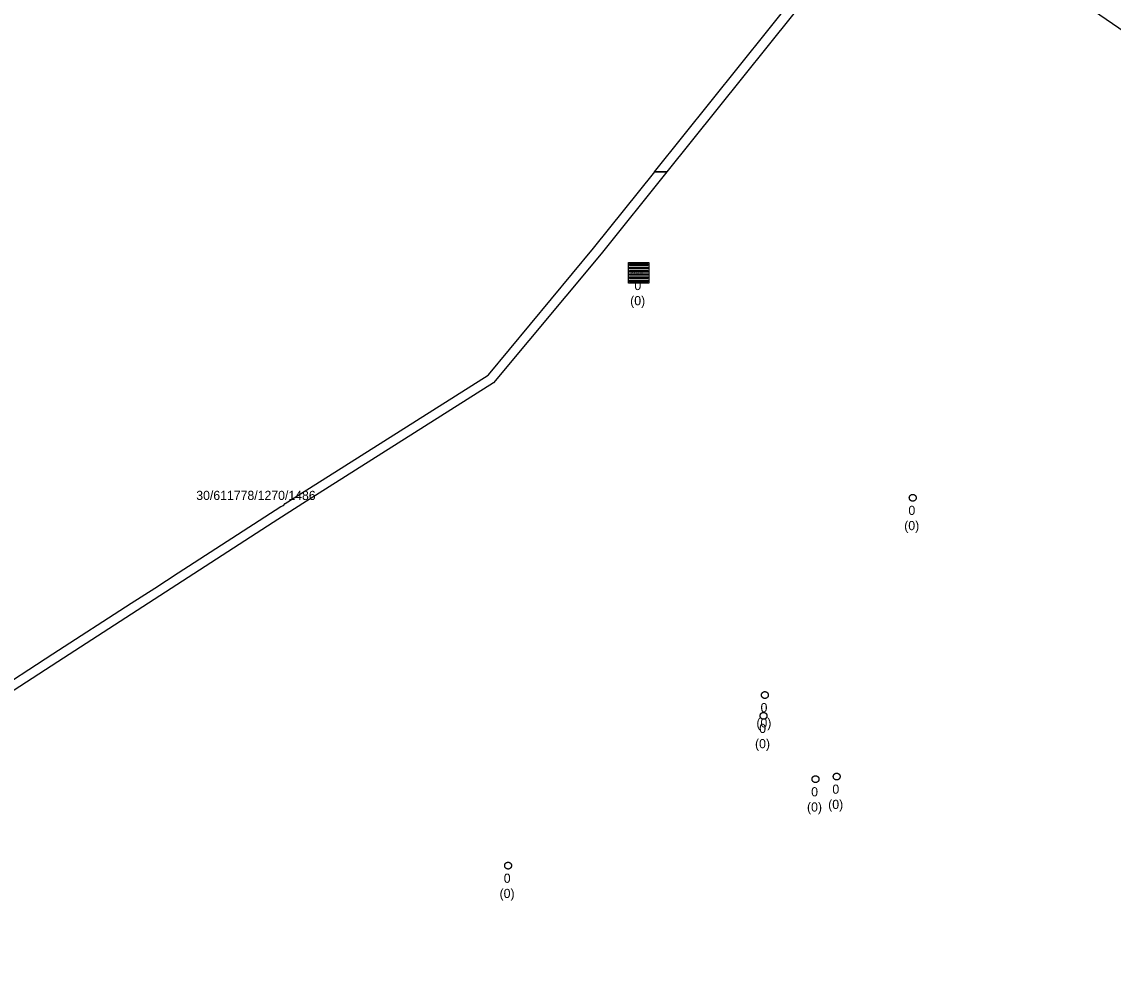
# Model space of a CAD drawing. Extents: x -606452 to -604459, y -1157823 to -1156972.
# Drawn here: x -605040.7 to -604960.9, y -1157267.3 to -1157197 of the extents above; entities that cross this region are included whole.
import ezdxf

# ---------------------------------------------------------------- set-up
doc = ezdxf.new("R2010")
doc.units = 0
for name, color, linetype in [('Odvodnění plošné', 7, 'Continuous'), ('Pomocné_Zájmová území 2021', 7, 'Continuous'), ('Uliční vpusť', 7, 'Continuous'), ('Vstupní šachta stoky', 7, 'Continuous')]:
    doc.layers.add(name, color=color, linetype=linetype)

msp = doc.modelspace()

# ---------------------------------------------------------------- linework, layer by layer
at = {"layer": 'Odvodnění plošné'}
for points in [[(-604963.58, -1157169.35), (-604980.56, -1157191.85), (-604993.5, -1157208.01), (-604994.39, -1157208.01), (-604981.96, -1157192.49), (-604981.1, -1157191.41), (-604980.73, -1157190.92), (-604979.52, -1157189.32), (-604978.32, -1157187.73), (-604977.11, -1157186.13), (-604964.24, -1157169.11), (-604963.86, -1157168.11), (-604962.19, -1157168.11)], [(-605006.17, -1157223.44), (-605020.11, -1157232.24), (-605022.29, -1157233.64), (-605038.02, -1157243.83), (-605043.11, -1157247.12), (-605052.95, -1157253.46), (-605053.22, -1157252.9), (-605043.11, -1157246.31), (-605038.4, -1157243.25), (-605032.66, -1157239.54), (-605030.94, -1157238.43), (-605029.22, -1157237.32), (-605021.71, -1157232.46), (-605021.52, -1157232.4), (-605021.39, -1157232.26), (-605018.24, -1157230.26), (-605006.55, -1157222.86), (-605006.54, -1157222.85), (-604998.85, -1157213.59), (-604994.38, -1157208.01), (-604993.5, -1157208.01), (-604998.29, -1157214)]]:
    msp.add_lwpolyline(points, close=True, dxfattribs=at)
at = {"layer": 'Pomocné_Zájmová území 2021'}
msp.add_lwpolyline([(-606389.784, -1157640.205), (-606452.34, -1157375.134), (-606287.996, -1157134.449), (-606089.723, -1156972.225), (-605785.42, -1157001.913), (-605228.77, -1157012.516), (-604682.722, -1157388.917), (-604597.9, -1157454.655), (-604591.538, -1157788.645), (-604619.105, -1157822.574), (-605421.742, -1157595.673), (-605822.53, -1157783.344)], close=True, dxfattribs=at)
at = {"layer": 'Uliční vpusť'}
for points in [[(-604996.3, -1157214.64), (-604994.8, -1157214.64), (-604994.8, -1157216.14), (-604996.3, -1157216.14)], [(-604996.21, -1157214.73), (-604994.89, -1157214.73), (-604994.89, -1157214.85), (-604996.21, -1157214.85)], [(-604996.21, -1157214.97), (-604994.89, -1157214.97), (-604994.89, -1157215.09), (-604996.21, -1157215.09)], [(-604996.21, -1157215.21), (-604994.89, -1157215.21), (-604994.89, -1157215.33), (-604996.21, -1157215.33)], [(-604996.21, -1157215.45), (-604994.89, -1157215.45), (-604994.89, -1157215.57), (-604996.21, -1157215.57)], [(-604996.21, -1157215.69), (-604994.89, -1157215.69), (-604994.89, -1157215.81), (-604996.21, -1157215.81)], [(-604996.21, -1157215.93), (-604994.89, -1157215.93), (-604994.89, -1157216.05), (-604996.21, -1157216.05)]]:
    msp.add_lwpolyline(points, close=True, dxfattribs=at)
at = {"layer": 'Vstupní šachta stoky'}
for p, q in [((-604975.523, -1157231.58), (-604975.51, -1157231.58)), ((-604986.333, -1157246), (-604986.32, -1157246)), ((-604986.433, -1157247.52), (-604986.42, -1157247.52)), ((-604981.083, -1157251.96), (-604981.07, -1157251.96)), ((-604982.633, -1157252.15), (-604982.62, -1157252.15)), ((-605005.113, -1157258.47), (-605005.1, -1157258.47))]:
    msp.add_line(p, q, dxfattribs=at)
for points in [[(-604975.51, -1157231.58), (-604975.497, -1157231.58), (-604975.484, -1157231.581), (-604975.471, -1157231.583), (-604975.458, -1157231.586), (-604975.445, -1157231.589), (-604975.432, -1157231.592), (-604975.42, -1157231.597), (-604975.408, -1157231.602), (-604975.396, -1157231.608), (-604975.384, -1157231.614), (-604975.373, -1157231.621), (-604975.362, -1157231.629), (-604975.352, -1157231.637), (-604975.342, -1157231.645), (-604975.332, -1157231.654), (-604975.323, -1157231.664), (-604975.315, -1157231.674), (-604975.307, -1157231.685), (-604975.299, -1157231.696), (-604975.292, -1157231.707), (-604975.286, -1157231.719), (-604975.281, -1157231.731), (-604975.276, -1157231.743), (-604975.271, -1157231.755), (-604975.268, -1157231.768), (-604975.265, -1157231.781), (-604975.263, -1157231.794), (-604975.261, -1157231.807), (-604975.26, -1157231.82), (-604975.26, -1157231.833), (-604975.261, -1157231.847), (-604975.262, -1157231.86), (-604975.264, -1157231.873), (-604975.266, -1157231.886), (-604975.27, -1157231.898), (-604975.273, -1157231.911), (-604975.278, -1157231.923), (-604975.283, -1157231.936), (-604975.289, -1157231.947), (-604975.296, -1157231.959), (-604975.303, -1157231.97), (-604975.31, -1157231.981), (-604975.319, -1157231.991), (-604975.327, -1157232.001), (-604975.337, -1157232.01), (-604975.347, -1157232.019), (-604975.357, -1157232.028), (-604975.367, -1157232.035), (-604975.378, -1157232.043), (-604975.39, -1157232.049), (-604975.402, -1157232.055), (-604975.414, -1157232.061), (-604975.426, -1157232.065), (-604975.438, -1157232.07), (-604975.451, -1157232.073), (-604975.464, -1157232.076), (-604975.477, -1157232.078), (-604975.49, -1157232.079), (-604975.503, -1157232.08), (-604975.517, -1157232.08), (-604975.53, -1157232.079), (-604975.543, -1157232.078), (-604975.556, -1157232.076), (-604975.569, -1157232.073), (-604975.582, -1157232.07), (-604975.594, -1157232.065), (-604975.606, -1157232.061), (-604975.618, -1157232.055), (-604975.63, -1157232.049), (-604975.642, -1157232.043), (-604975.653, -1157232.035), (-604975.663, -1157232.028), (-604975.673, -1157232.019), (-604975.683, -1157232.01), (-604975.693, -1157232.001), (-604975.701, -1157231.991), (-604975.71, -1157231.981), (-604975.717, -1157231.97), (-604975.724, -1157231.959), (-604975.731, -1157231.947), (-604975.737, -1157231.936), (-604975.742, -1157231.923), (-604975.747, -1157231.911), (-604975.75, -1157231.898), (-604975.754, -1157231.886), (-604975.756, -1157231.873), (-604975.758, -1157231.86), (-604975.759, -1157231.847), (-604975.76, -1157231.833), (-604975.76, -1157231.82), (-604975.759, -1157231.807), (-604975.757, -1157231.794), (-604975.755, -1157231.781), (-604975.752, -1157231.768), (-604975.749, -1157231.755), (-604975.744, -1157231.743), (-604975.739, -1157231.731), (-604975.734, -1157231.719), (-604975.728, -1157231.707), (-604975.721, -1157231.696)], [(-604975.721, -1157231.696), (-604975.713, -1157231.685), (-604975.705, -1157231.674), (-604975.697, -1157231.664), (-604975.688, -1157231.654), (-604975.678, -1157231.645), (-604975.668, -1157231.637), (-604975.658, -1157231.629), (-604975.647, -1157231.621), (-604975.636, -1157231.614), (-604975.624, -1157231.608), (-604975.612, -1157231.602), (-604975.6, -1157231.597), (-604975.588, -1157231.592), (-604975.575, -1157231.589), (-604975.562, -1157231.586), (-604975.549, -1157231.583), (-604975.536, -1157231.581), (-604975.523, -1157231.58)], [(-604986.32, -1157246), (-604986.307, -1157246), (-604986.294, -1157246.001), (-604986.281, -1157246.003), (-604986.268, -1157246.006), (-604986.255, -1157246.009), (-604986.242, -1157246.012), (-604986.23, -1157246.017), (-604986.218, -1157246.022), (-604986.206, -1157246.028), (-604986.194, -1157246.034), (-604986.183, -1157246.041), (-604986.172, -1157246.049), (-604986.162, -1157246.057), (-604986.152, -1157246.065), (-604986.142, -1157246.074), (-604986.133, -1157246.084), (-604986.125, -1157246.094), (-604986.117, -1157246.105), (-604986.109, -1157246.116), (-604986.102, -1157246.127), (-604986.096, -1157246.139), (-604986.091, -1157246.151), (-604986.086, -1157246.163), (-604986.081, -1157246.175), (-604986.078, -1157246.188), (-604986.075, -1157246.201), (-604986.073, -1157246.214), (-604986.071, -1157246.227), (-604986.07, -1157246.24), (-604986.07, -1157246.253), (-604986.071, -1157246.267), (-604986.072, -1157246.28), (-604986.074, -1157246.293), (-604986.076, -1157246.306), (-604986.08, -1157246.318), (-604986.083, -1157246.331), (-604986.088, -1157246.343), (-604986.093, -1157246.356), (-604986.099, -1157246.367), (-604986.106, -1157246.379), (-604986.113, -1157246.39), (-604986.12, -1157246.401), (-604986.129, -1157246.411), (-604986.137, -1157246.421), (-604986.147, -1157246.43), (-604986.157, -1157246.439), (-604986.167, -1157246.448), (-604986.177, -1157246.455), (-604986.188, -1157246.463), (-604986.2, -1157246.469), (-604986.212, -1157246.475), (-604986.224, -1157246.481), (-604986.236, -1157246.485), (-604986.248, -1157246.49), (-604986.261, -1157246.493), (-604986.274, -1157246.496), (-604986.287, -1157246.498), (-604986.3, -1157246.499), (-604986.313, -1157246.5), (-604986.327, -1157246.5), (-604986.34, -1157246.499), (-604986.353, -1157246.498), (-604986.366, -1157246.496), (-604986.379, -1157246.493), (-604986.392, -1157246.49), (-604986.404, -1157246.485), (-604986.416, -1157246.481), (-604986.428, -1157246.475), (-604986.44, -1157246.469), (-604986.452, -1157246.463), (-604986.463, -1157246.455), (-604986.473, -1157246.448), (-604986.483, -1157246.439), (-604986.493, -1157246.43), (-604986.503, -1157246.421), (-604986.511, -1157246.411), (-604986.52, -1157246.401), (-604986.527, -1157246.39), (-604986.534, -1157246.379), (-604986.541, -1157246.367), (-604986.547, -1157246.356), (-604986.552, -1157246.343), (-604986.557, -1157246.331), (-604986.56, -1157246.318), (-604986.564, -1157246.306), (-604986.566, -1157246.293), (-604986.568, -1157246.28), (-604986.569, -1157246.267), (-604986.57, -1157246.253), (-604986.57, -1157246.24), (-604986.569, -1157246.227), (-604986.567, -1157246.214), (-604986.565, -1157246.201), (-604986.562, -1157246.188), (-604986.559, -1157246.175), (-604986.554, -1157246.163), (-604986.549, -1157246.151), (-604986.544, -1157246.139), (-604986.538, -1157246.127), (-604986.531, -1157246.116)], [(-604986.531, -1157246.116), (-604986.523, -1157246.105), (-604986.515, -1157246.094), (-604986.507, -1157246.084), (-604986.498, -1157246.074), (-604986.488, -1157246.065), (-604986.478, -1157246.057), (-604986.468, -1157246.049), (-604986.457, -1157246.041), (-604986.446, -1157246.034), (-604986.434, -1157246.028), (-604986.422, -1157246.022), (-604986.41, -1157246.017), (-604986.398, -1157246.012), (-604986.385, -1157246.009), (-604986.372, -1157246.006), (-604986.359, -1157246.003), (-604986.346, -1157246.001), (-604986.333, -1157246)], [(-604986.42, -1157247.52), (-604986.407, -1157247.52), (-604986.394, -1157247.521), (-604986.381, -1157247.523), (-604986.368, -1157247.526), (-604986.355, -1157247.529), (-604986.342, -1157247.532), (-604986.33, -1157247.537), (-604986.318, -1157247.542), (-604986.306, -1157247.548), (-604986.294, -1157247.554), (-604986.283, -1157247.561), (-604986.272, -1157247.569), (-604986.262, -1157247.577), (-604986.252, -1157247.585), (-604986.242, -1157247.594), (-604986.233, -1157247.604), (-604986.225, -1157247.614), (-604986.217, -1157247.625), (-604986.209, -1157247.636), (-604986.202, -1157247.647), (-604986.196, -1157247.659), (-604986.191, -1157247.671), (-604986.186, -1157247.683), (-604986.181, -1157247.695), (-604986.178, -1157247.708), (-604986.175, -1157247.721), (-604986.173, -1157247.734), (-604986.171, -1157247.747), (-604986.17, -1157247.76), (-604986.17, -1157247.773), (-604986.171, -1157247.787), (-604986.172, -1157247.8), (-604986.174, -1157247.813), (-604986.176, -1157247.826), (-604986.18, -1157247.838), (-604986.183, -1157247.851), (-604986.188, -1157247.863), (-604986.193, -1157247.876), (-604986.199, -1157247.887), (-604986.206, -1157247.899), (-604986.213, -1157247.91), (-604986.22, -1157247.921), (-604986.229, -1157247.931), (-604986.237, -1157247.941), (-604986.247, -1157247.95), (-604986.257, -1157247.959), (-604986.267, -1157247.968), (-604986.277, -1157247.975), (-604986.288, -1157247.983), (-604986.3, -1157247.989), (-604986.312, -1157247.995), (-604986.324, -1157248.001), (-604986.336, -1157248.005), (-604986.348, -1157248.01), (-604986.361, -1157248.013), (-604986.374, -1157248.016), (-604986.387, -1157248.018), (-604986.4, -1157248.019), (-604986.413, -1157248.02), (-604986.427, -1157248.02), (-604986.44, -1157248.019), (-604986.453, -1157248.018), (-604986.466, -1157248.016), (-604986.479, -1157248.013), (-604986.492, -1157248.01), (-604986.504, -1157248.005), (-604986.516, -1157248.001), (-604986.528, -1157247.995), (-604986.54, -1157247.989), (-604986.552, -1157247.983), (-604986.563, -1157247.975), (-604986.573, -1157247.968), (-604986.583, -1157247.959), (-604986.593, -1157247.95), (-604986.603, -1157247.941), (-604986.611, -1157247.931), (-604986.62, -1157247.921), (-604986.627, -1157247.91), (-604986.634, -1157247.899), (-604986.641, -1157247.887), (-604986.647, -1157247.876), (-604986.652, -1157247.863), (-604986.657, -1157247.851), (-604986.66, -1157247.838), (-604986.664, -1157247.826), (-604986.666, -1157247.813), (-604986.668, -1157247.8), (-604986.669, -1157247.787), (-604986.67, -1157247.773), (-604986.67, -1157247.76), (-604986.669, -1157247.747), (-604986.667, -1157247.734), (-604986.665, -1157247.721), (-604986.662, -1157247.708), (-604986.659, -1157247.695), (-604986.654, -1157247.683), (-604986.649, -1157247.671), (-604986.644, -1157247.659), (-604986.638, -1157247.647), (-604986.631, -1157247.636)], [(-604986.631, -1157247.636), (-604986.623, -1157247.625), (-604986.615, -1157247.614), (-604986.607, -1157247.604), (-604986.598, -1157247.594), (-604986.588, -1157247.585), (-604986.578, -1157247.577), (-604986.568, -1157247.569), (-604986.557, -1157247.561), (-604986.546, -1157247.554), (-604986.534, -1157247.548), (-604986.522, -1157247.542), (-604986.51, -1157247.537), (-604986.498, -1157247.532), (-604986.485, -1157247.529), (-604986.472, -1157247.526), (-604986.459, -1157247.523), (-604986.446, -1157247.521), (-604986.433, -1157247.52)], [(-604981.07, -1157251.96), (-604981.057, -1157251.96), (-604981.044, -1157251.961), (-604981.031, -1157251.963), (-604981.018, -1157251.966), (-604981.005, -1157251.969), (-604980.992, -1157251.972), (-604980.98, -1157251.977), (-604980.968, -1157251.982), (-604980.956, -1157251.988), (-604980.944, -1157251.994), (-604980.933, -1157252.001), (-604980.922, -1157252.009), (-604980.912, -1157252.017), (-604980.902, -1157252.025), (-604980.892, -1157252.034), (-604980.883, -1157252.044), (-604980.875, -1157252.054), (-604980.867, -1157252.065), (-604980.859, -1157252.076), (-604980.852, -1157252.087), (-604980.846, -1157252.099), (-604980.841, -1157252.111), (-604980.836, -1157252.123), (-604980.831, -1157252.135), (-604980.828, -1157252.148), (-604980.825, -1157252.161), (-604980.823, -1157252.174), (-604980.821, -1157252.187), (-604980.82, -1157252.2), (-604980.82, -1157252.213), (-604980.821, -1157252.227), (-604980.822, -1157252.24), (-604980.824, -1157252.253), (-604980.826, -1157252.266), (-604980.83, -1157252.278), (-604980.833, -1157252.291), (-604980.838, -1157252.303), (-604980.843, -1157252.316), (-604980.849, -1157252.327), (-604980.856, -1157252.339), (-604980.863, -1157252.35), (-604980.87, -1157252.361), (-604980.879, -1157252.371), (-604980.887, -1157252.381), (-604980.897, -1157252.39), (-604980.907, -1157252.399), (-604980.917, -1157252.408), (-604980.927, -1157252.415), (-604980.938, -1157252.423), (-604980.95, -1157252.429), (-604980.962, -1157252.435), (-604980.974, -1157252.441), (-604980.986, -1157252.445), (-604980.998, -1157252.45), (-604981.011, -1157252.453), (-604981.024, -1157252.456), (-604981.037, -1157252.458), (-604981.05, -1157252.459), (-604981.063, -1157252.46), (-604981.077, -1157252.46), (-604981.09, -1157252.459), (-604981.103, -1157252.458), (-604981.116, -1157252.456), (-604981.129, -1157252.453), (-604981.142, -1157252.45), (-604981.154, -1157252.445), (-604981.166, -1157252.441), (-604981.178, -1157252.435), (-604981.19, -1157252.429), (-604981.202, -1157252.423), (-604981.213, -1157252.415), (-604981.223, -1157252.408), (-604981.233, -1157252.399), (-604981.243, -1157252.39), (-604981.253, -1157252.381), (-604981.261, -1157252.371), (-604981.27, -1157252.361), (-604981.277, -1157252.35), (-604981.284, -1157252.339), (-604981.291, -1157252.327), (-604981.297, -1157252.316), (-604981.302, -1157252.303), (-604981.307, -1157252.291), (-604981.31, -1157252.278), (-604981.314, -1157252.266), (-604981.316, -1157252.253), (-604981.318, -1157252.24), (-604981.319, -1157252.227), (-604981.32, -1157252.213), (-604981.32, -1157252.2), (-604981.319, -1157252.187), (-604981.317, -1157252.174), (-604981.315, -1157252.161), (-604981.312, -1157252.148), (-604981.309, -1157252.135), (-604981.304, -1157252.123), (-604981.299, -1157252.111), (-604981.294, -1157252.099), (-604981.288, -1157252.087), (-604981.281, -1157252.076)], [(-604981.281, -1157252.076), (-604981.273, -1157252.065), (-604981.265, -1157252.054), (-604981.257, -1157252.044), (-604981.248, -1157252.034), (-604981.238, -1157252.025), (-604981.228, -1157252.017), (-604981.218, -1157252.009), (-604981.207, -1157252.001), (-604981.196, -1157251.994), (-604981.184, -1157251.988), (-604981.172, -1157251.982), (-604981.16, -1157251.977), (-604981.148, -1157251.972), (-604981.135, -1157251.969), (-604981.122, -1157251.966), (-604981.109, -1157251.963), (-604981.096, -1157251.961), (-604981.083, -1157251.96)], [(-604982.62, -1157252.15), (-604982.607, -1157252.15), (-604982.594, -1157252.151), (-604982.581, -1157252.153), (-604982.568, -1157252.156), (-604982.555, -1157252.159), (-604982.542, -1157252.162), (-604982.53, -1157252.167), (-604982.518, -1157252.172), (-604982.506, -1157252.178), (-604982.494, -1157252.184), (-604982.483, -1157252.191), (-604982.472, -1157252.199), (-604982.462, -1157252.207), (-604982.452, -1157252.215), (-604982.442, -1157252.224), (-604982.433, -1157252.234), (-604982.425, -1157252.244), (-604982.417, -1157252.255), (-604982.409, -1157252.266), (-604982.402, -1157252.277), (-604982.396, -1157252.289), (-604982.391, -1157252.301), (-604982.386, -1157252.313), (-604982.381, -1157252.325), (-604982.378, -1157252.338), (-604982.375, -1157252.351), (-604982.373, -1157252.364), (-604982.371, -1157252.377), (-604982.37, -1157252.39), (-604982.37, -1157252.403), (-604982.371, -1157252.417), (-604982.372, -1157252.43), (-604982.374, -1157252.443), (-604982.376, -1157252.456), (-604982.38, -1157252.468), (-604982.383, -1157252.481), (-604982.388, -1157252.493), (-604982.393, -1157252.506), (-604982.399, -1157252.517), (-604982.406, -1157252.529), (-604982.413, -1157252.54), (-604982.42, -1157252.551), (-604982.429, -1157252.561), (-604982.437, -1157252.571), (-604982.447, -1157252.58), (-604982.457, -1157252.589), (-604982.467, -1157252.598), (-604982.477, -1157252.605), (-604982.488, -1157252.613), (-604982.5, -1157252.619), (-604982.512, -1157252.625), (-604982.524, -1157252.631), (-604982.536, -1157252.635), (-604982.548, -1157252.64), (-604982.561, -1157252.643), (-604982.574, -1157252.646), (-604982.587, -1157252.648), (-604982.6, -1157252.649), (-604982.613, -1157252.65), (-604982.627, -1157252.65), (-604982.64, -1157252.649), (-604982.653, -1157252.648), (-604982.666, -1157252.646), (-604982.679, -1157252.643), (-604982.692, -1157252.64), (-604982.704, -1157252.635), (-604982.716, -1157252.631), (-604982.728, -1157252.625), (-604982.74, -1157252.619), (-604982.752, -1157252.613), (-604982.763, -1157252.605), (-604982.773, -1157252.598), (-604982.783, -1157252.589), (-604982.793, -1157252.58), (-604982.803, -1157252.571), (-604982.811, -1157252.561), (-604982.82, -1157252.551), (-604982.827, -1157252.54), (-604982.834, -1157252.529), (-604982.841, -1157252.517), (-604982.847, -1157252.506), (-604982.852, -1157252.493), (-604982.857, -1157252.481), (-604982.86, -1157252.468), (-604982.864, -1157252.456), (-604982.866, -1157252.443), (-604982.868, -1157252.43), (-604982.869, -1157252.417), (-604982.87, -1157252.403), (-604982.87, -1157252.39), (-604982.869, -1157252.377), (-604982.867, -1157252.364), (-604982.865, -1157252.351), (-604982.862, -1157252.338), (-604982.859, -1157252.325), (-604982.854, -1157252.313), (-604982.849, -1157252.301), (-604982.844, -1157252.289), (-604982.838, -1157252.277), (-604982.831, -1157252.266)], [(-604982.831, -1157252.266), (-604982.823, -1157252.255), (-604982.815, -1157252.244), (-604982.807, -1157252.234), (-604982.798, -1157252.224), (-604982.788, -1157252.215), (-604982.778, -1157252.207), (-604982.768, -1157252.199), (-604982.757, -1157252.191), (-604982.746, -1157252.184), (-604982.734, -1157252.178), (-604982.722, -1157252.172), (-604982.71, -1157252.167), (-604982.698, -1157252.162), (-604982.685, -1157252.159), (-604982.672, -1157252.156), (-604982.659, -1157252.153), (-604982.646, -1157252.151), (-604982.633, -1157252.15)], [(-605005.1, -1157258.47), (-605005.087, -1157258.47), (-605005.074, -1157258.471), (-605005.061, -1157258.473), (-605005.048, -1157258.476), (-605005.035, -1157258.479), (-605005.022, -1157258.482), (-605005.01, -1157258.487), (-605004.998, -1157258.492), (-605004.986, -1157258.498), (-605004.974, -1157258.504), (-605004.963, -1157258.511), (-605004.952, -1157258.519), (-605004.942, -1157258.527), (-605004.932, -1157258.535), (-605004.922, -1157258.544), (-605004.913, -1157258.554), (-605004.905, -1157258.564), (-605004.897, -1157258.575), (-605004.889, -1157258.586), (-605004.882, -1157258.597), (-605004.876, -1157258.609), (-605004.871, -1157258.621), (-605004.866, -1157258.633), (-605004.861, -1157258.645), (-605004.858, -1157258.658), (-605004.855, -1157258.671), (-605004.853, -1157258.684), (-605004.851, -1157258.697), (-605004.85, -1157258.71), (-605004.85, -1157258.723), (-605004.851, -1157258.737), (-605004.852, -1157258.75), (-605004.854, -1157258.763), (-605004.856, -1157258.776), (-605004.86, -1157258.788), (-605004.863, -1157258.801), (-605004.868, -1157258.813), (-605004.873, -1157258.826), (-605004.879, -1157258.837), (-605004.886, -1157258.849), (-605004.893, -1157258.86), (-605004.9, -1157258.871), (-605004.909, -1157258.881), (-605004.917, -1157258.891), (-605004.927, -1157258.9), (-605004.937, -1157258.909), (-605004.947, -1157258.918), (-605004.957, -1157258.925), (-605004.968, -1157258.933), (-605004.98, -1157258.939), (-605004.992, -1157258.945), (-605005.004, -1157258.951), (-605005.016, -1157258.955), (-605005.028, -1157258.96), (-605005.041, -1157258.963), (-605005.054, -1157258.966), (-605005.067, -1157258.968), (-605005.08, -1157258.969), (-605005.093, -1157258.97), (-605005.107, -1157258.97), (-605005.12, -1157258.969), (-605005.133, -1157258.968), (-605005.146, -1157258.966), (-605005.159, -1157258.963), (-605005.172, -1157258.96), (-605005.184, -1157258.955), (-605005.196, -1157258.951), (-605005.208, -1157258.945), (-605005.22, -1157258.939), (-605005.232, -1157258.933), (-605005.243, -1157258.925), (-605005.253, -1157258.918), (-605005.263, -1157258.909), (-605005.273, -1157258.9), (-605005.283, -1157258.891), (-605005.291, -1157258.881), (-605005.3, -1157258.871), (-605005.307, -1157258.86), (-605005.314, -1157258.849), (-605005.321, -1157258.837), (-605005.327, -1157258.826), (-605005.332, -1157258.813), (-605005.337, -1157258.801), (-605005.34, -1157258.788), (-605005.344, -1157258.776), (-605005.346, -1157258.763), (-605005.348, -1157258.75), (-605005.349, -1157258.737), (-605005.35, -1157258.723), (-605005.35, -1157258.71), (-605005.349, -1157258.697), (-605005.347, -1157258.684), (-605005.345, -1157258.671), (-605005.342, -1157258.658), (-605005.339, -1157258.645), (-605005.334, -1157258.633), (-605005.329, -1157258.621), (-605005.324, -1157258.609), (-605005.318, -1157258.597), (-605005.311, -1157258.586)], [(-605005.311, -1157258.586), (-605005.303, -1157258.575), (-605005.295, -1157258.564), (-605005.287, -1157258.554), (-605005.278, -1157258.544), (-605005.268, -1157258.535), (-605005.258, -1157258.527), (-605005.248, -1157258.519), (-605005.237, -1157258.511), (-605005.226, -1157258.504), (-605005.214, -1157258.498), (-605005.202, -1157258.492), (-605005.19, -1157258.487), (-605005.178, -1157258.482), (-605005.165, -1157258.479), (-605005.152, -1157258.476), (-605005.139, -1157258.473), (-605005.126, -1157258.471), (-605005.113, -1157258.47)]]:
    msp.add_lwpolyline(points, dxfattribs=at)

# ---------------------------------------------------------------- texts
at = {"layer": 'Odvodnění plošné'}
msp.add_text('30/611778/1270/1486', height=0.67082, dxfattribs=at).set_placement((-605027.902, -1157231.993))
at = {"layer": 'Uliční vpusť'}
msp.add_text('Rozhodnout', height=0.1155, rotation=359.99999, dxfattribs=at).set_placement((-604996.074, -1157215.438))
for s, height, p in [('0', 0.671, (-604995.866, -1157216.648)), ('(0)', 0.6708, (-604996.172, -1157217.759))]:
    msp.add_text(s, height=height, dxfattribs=at).set_placement(p)
at = {"layer": 'Vstupní šachta stoky'}
for s, height, p in [('0', 0.671, (-604975.826, -1157233.088)), ('(0)', 0.6708, (-604976.132, -1157234.199)), ('0', 0.671, (-604986.636, -1157247.508)), ('(0)', 0.6708, (-604986.942, -1157248.619)), ('0', 0.671, (-604986.736, -1157249.028)), ('(0)', 0.6708, (-604987.042, -1157250.139)), ('0', 0.671, (-604981.386, -1157253.468)), ('0', 0.671, (-604982.936, -1157253.658)), ('(0)', 0.6708, (-604983.242, -1157254.769)), ('(0)', 0.6708, (-604981.692, -1157254.579)), ('0', 0.671, (-605005.416, -1157259.978)), ('(0)', 0.6708, (-605005.722, -1157261.089))]:
    msp.add_text(s, height=height, dxfattribs=at).set_placement(p)

doc.saveas('drawing.dxf')
